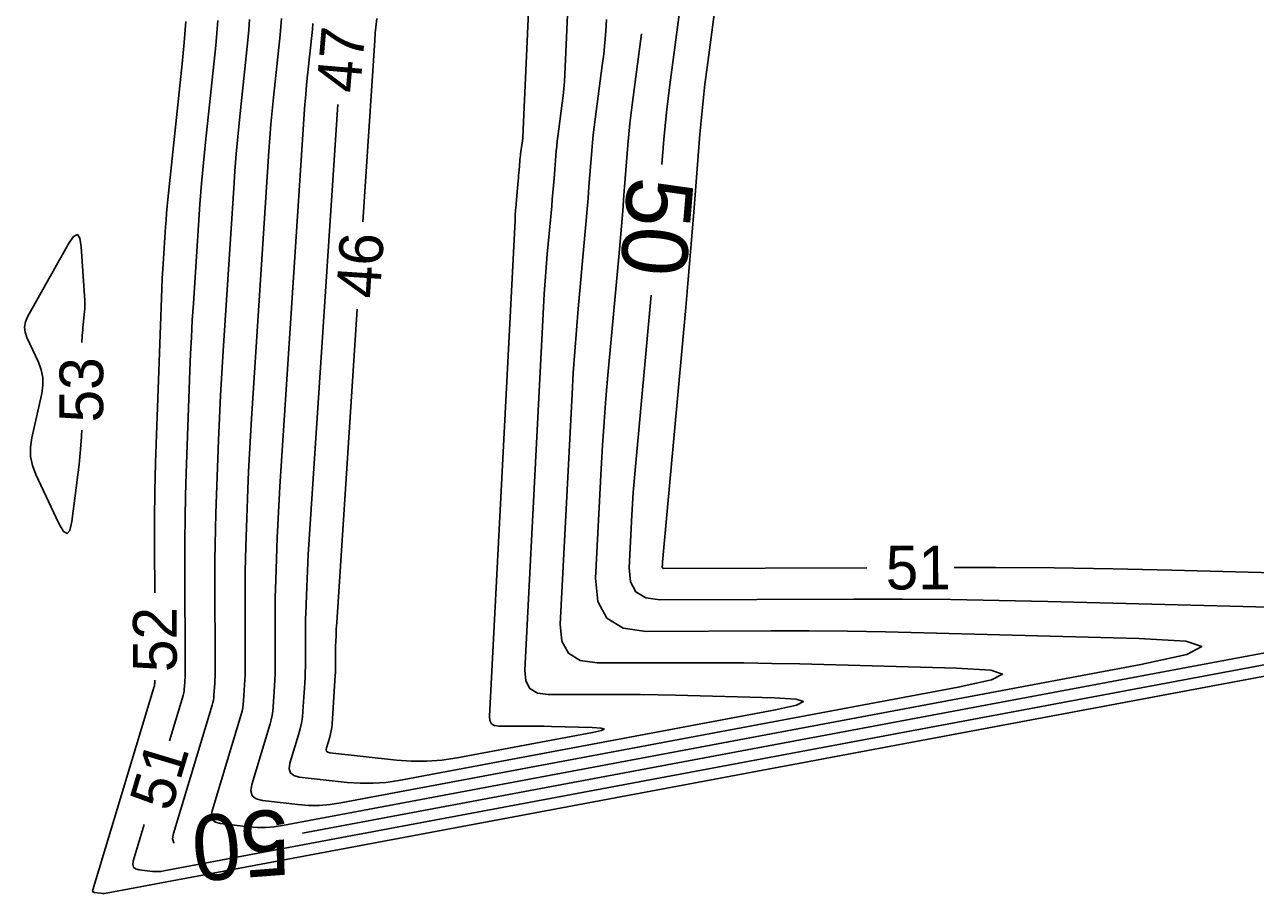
# Model space of a CAD drawing. Extents: x 2384780 to 2405861, y 547869 to 573706.
# Drawn here: x 2391869.8 to 2391926.1, y 552264 to 552303.7 of the extents above; entities that cross this region are included whole.
import ezdxf

# ---------------------------------------------------------------- set-up
doc = ezdxf.new("R2010")
doc.units = 0
doc.layers.add('Old_Level_60', color=7, linetype='Continuous')
doc.layers.add('Old_Level_61', color=7, linetype='Continuous')

msp = doc.modelspace()

# ---------------------------------------------------------------- linework, layer by layer
at = {"layer": 'Old_Level_60'}
for points in [[(2391883.7805, 552270.43925), (2391886.82225, 552270.10075), (2391887.519, 552270.049), (2391888.21375, 552270.049), (2391888.90675, 552270.10075), (2391889.59775, 552270.204), (2391895.797, 552271.3655), (2391896.1945, 552271.4545), (2391896.324, 552271.522), (2391896.1855, 552271.56825), (2391895.77875, 552271.593), (2391893.91675, 552271.64175), (2391893.58625, 552271.64925), (2391893.25575, 552271.65425), (2391892.925, 552271.65675), (2391892.5945, 552271.657), (2391891.51425, 552271.6535), (2391891.31325, 552271.68175), (2391891.173, 552271.768), (2391891.09375, 552271.91225), (2391891.07525, 552272.11425), (2391892.247, 552294.778), (2391892.2605, 552295.015), (2391892.27625, 552295.25175), (2391892.29425, 552295.4885), (2391892.3145, 552295.725), (2391892.3925, 552296.58075), (2391892.4035, 552296.7045), (2391892.41425, 552296.82825), (2391892.4245, 552296.952), (2391892.4345, 552297.076), (2391892.46675, 552297.48025), (2391892.474, 552297.567), (2391892.48275, 552297.6535), (2391892.4925, 552297.73975), (2391892.50325, 552297.826), (2391892.58225, 552298.42125), (2391892.59775, 552298.54875), (2391892.6105, 552298.67675), (2391892.6205, 552298.805), (2391892.6275, 552298.93325), (2391893.57325, 552320.14775)], [(2391882.3725, 552269.3315), (2391884.569, 552269.087), (2391885.16375, 552269.04275), (2391885.75675, 552269.04275), (2391886.34825, 552269.087), (2391886.938, 552269.17525), (2391904.15125, 552272.4), (2391905.116, 552272.61575), (2391905.43025, 552272.77975), (2391905.094, 552272.89175), (2391904.10725, 552272.952), (2391899.589, 552273.0705), (2391898.787, 552273.0885), (2391897.98475, 552273.10075), (2391897.1825, 552273.107), (2391896.38025, 552273.10725), (2391893.75925, 552273.099), (2391893.2715, 552273.1675), (2391892.93125, 552273.37675), (2391892.73875, 552273.72675), (2391892.694, 552274.21725), (2391893.55175, 552290.808), (2391893.58625, 552291.415), (2391893.6265, 552292.0215), (2391893.67275, 552292.6275), (2391893.72475, 552293.233), (2391893.92425, 552295.4245), (2391893.9525, 552295.74125), (2391893.98, 552296.05825), (2391894.0065, 552296.37525), (2391894.032, 552296.69225), (2391894.11425, 552297.72775), (2391894.13325, 552297.94975), (2391894.15525, 552298.171), (2391894.18025, 552298.39225), (2391894.208, 552298.613), (2391894.41025, 552300.137), (2391894.45, 552300.464), (2391894.4825, 552300.7915), (2391894.508, 552301.11975), (2391894.52625, 552301.4485), (2391895.25475, 552317.7955)], [(2391908.33, 552278.8985), (2391899.045, 552278.869), (2391899.0145, 552278.87325), (2391898.99325, 552278.8865), (2391898.98125, 552278.90825), (2391898.9785, 552278.939), (2391898.98425, 552279.0535), (2391898.98575, 552279.078), (2391898.98725, 552279.1025), (2391898.98925, 552279.127), (2391898.99125, 552279.1515), (2391900.051, 552290.7995), (2391900.1485, 552291.8885), (2391900.24275, 552292.97775), (2391900.334, 552294.0675), (2391900.422, 552295.15725), (2391900.7045, 552298.718), (2391900.77, 552299.48025), (2391900.8455, 552300.24175), (2391900.93125, 552301.002), (2391901.02675, 552301.76125), (2391901.99375, 552309.05)], [(2391881.57175, 552304.01), (2391881.54375, 552303.63525), (2391881.508, 552303.261), (2391881.2075, 552300.3985), (2391881.14625, 552299.785), (2391881.09075, 552299.17075), (2391881.0415, 552298.556), (2391880.9985, 552297.941), (2391880.2005, 552285.71025), (2391880.151, 552284.9075), (2391880.10725, 552284.1045), (2391880.069, 552283.301), (2391880.03675, 552282.4975), (2391879.94075, 552279.8715), (2391879.923, 552279.30875), (2391879.91075, 552278.746), (2391879.90425, 552278.18325), (2391879.90325, 552277.62025), (2391879.9135, 552274.446), (2391879.91225, 552274.22025), (2391879.90725, 552273.99475), (2391879.8985, 552273.76925), (2391879.8855, 552273.544), (2391879.8375, 552272.80825), (2391879.823, 552272.65125), (2391879.79925, 552272.496), (2391879.767, 552272.3425), (2391879.72575, 552272.19025), (2391878.3965, 552267.79), (2391878.361, 552267.5555), (2391878.414, 552267.37925), (2391878.55525, 552267.26125), (2391878.78475, 552267.20175)], [(2391875.775, 552277.75775), (2391875.76825, 552279.83925), (2391875.7705, 552281.1225), (2391875.7855, 552282.40575), (2391875.81325, 552283.68875), (2391875.85375, 552284.9715), (2391876.08225, 552291.21775), (2391876.10025, 552291.66725), (2391876.1215, 552292.11625), (2391876.146, 552292.56525), (2391876.17375, 552293.014), (2391876.26925, 552294.48), (2391876.2915, 552294.794), (2391876.3165, 552295.10775), (2391876.34475, 552295.42125), (2391876.376, 552295.7345), (2391877.0275, 552301.93725), (2391877.1195, 552302.906), (2391877.192, 552303.876)], [(2391878.65975, 552303.92025), (2391878.6165, 552303.3425), (2391878.56175, 552302.76575), (2391878.09825, 552298.35375), (2391878.00375, 552297.40775), (2391877.9185, 552296.46125), (2391877.8425, 552295.51375), (2391877.776, 552294.5655), (2391877.54225, 552290.982), (2391877.49475, 552290.21375), (2391877.453, 552289.4455), (2391877.4165, 552288.677), (2391877.38575, 552287.908), (2391877.2135, 552283.20275), (2391877.18175, 552282.19425), (2391877.15975, 552281.18575), (2391877.148, 552280.17725), (2391877.14625, 552279.16825), (2391877.163, 552274.06375), (2391877.16225, 552273.96275), (2391877.16, 552273.862), (2391877.156, 552273.76125), (2391877.1505, 552273.6605), (2391877.129, 552273.33175), (2391877.12225, 552273.2615), (2391877.11175, 552273.19225), (2391877.09725, 552273.1235), (2391877.079, 552273.0555)], [(2391883.00725, 552303.7815), (2391882.98125, 552303.5085), (2391882.762, 552301.421), (2391882.71725, 552300.9735), (2391882.677, 552300.5255), (2391882.641, 552300.07725), (2391882.6095, 552299.62875), (2391881.499, 552282.60525), (2391881.46275, 552282.01975), (2391881.43075, 552281.434), (2391881.40325, 552280.84825), (2391881.3795, 552280.262), (2391881.3095, 552278.347), (2391881.2965, 552277.9365), (2391881.28775, 552277.52625), (2391881.283, 552277.1155), (2391881.28225, 552276.705), (2391881.28875, 552274.637), (2391881.28725, 552274.349), (2391881.281, 552274.061), (2391881.2695, 552273.77325), (2391881.25325, 552273.48575), (2391881.192, 552272.5465), (2391881.17325, 552272.34625), (2391881.143, 552272.148), (2391881.10175, 552271.95175), (2391881.049, 552271.75775), (2391880.2145, 552268.99475), (2391880.16975, 552268.69875), (2391880.2365, 552268.4765), (2391880.4145, 552268.32775), (2391880.70425, 552268.2525)], [(2391880.70425, 552268.2525), (2391882.31575, 552268.07325), (2391882.8085, 552268.03675), (2391883.29975, 552268.0365), (2391883.78975, 552268.07325), (2391884.27825, 552268.14625), (2391912.5055, 552273.43475), (2391914.0375, 552273.77725), (2391914.5365, 552274.0375), (2391914.0025, 552274.2155), (2391912.43575, 552274.31125), (2391905.2615, 552274.499), (2391903.98775, 552274.52775), (2391902.714, 552274.547), (2391901.44025, 552274.557), (2391900.16625, 552274.55775), (2391896.00425, 552274.5445), (2391895.22975, 552274.65325), (2391894.68975, 552274.9855), (2391894.384, 552275.541), (2391894.31275, 552276.32), (2391894.85675, 552286.83825), (2391894.912, 552287.815), (2391894.97675, 552288.791), (2391895.051, 552289.76625), (2391895.135, 552290.741), (2391895.45575, 552294.26825), (2391895.5015, 552294.77825), (2391895.54575, 552295.28825), (2391895.58825, 552295.79825), (2391895.6295, 552296.3085), (2391895.76175, 552297.97525), (2391895.7925, 552298.33225), (2391895.82775, 552298.68875), (2391895.868, 552299.04475), (2391895.91275, 552299.40025), (2391896.238, 552301.853), (2391896.302, 552302.379), (2391896.3545, 552302.90625), (2391896.3955, 552303.4345), (2391896.42475, 552303.9635)], [(2391885.92775, 552304.00375), (2391885.87125, 552303.466), (2391885.85975, 552303.3505), (2391885.84925, 552303.23525), (2391885.84, 552303.11975), (2391885.832, 552303.004), (2391885.291, 552294.71275)], [(2391878.78475, 552267.20175), (2391880.0625, 552267.0595), (2391880.45325, 552267.0305), (2391880.84275, 552267.0305), (2391881.231, 552267.0595), (2391881.6185, 552267.1175), (2391920.86, 552274.46925), (2391922.959, 552274.93875), (2391923.6425, 552275.29525), (2391922.911, 552275.53925), (2391920.76425, 552275.67025), (2391910.93375, 552275.92775), (2391909.1885, 552275.967), (2391907.44325, 552275.9935), (2391905.69775, 552276.00725), (2391903.952, 552276.008), (2391898.2495, 552275.99), (2391897.188, 552276.139), (2391896.448, 552276.59425), (2391896.02925, 552277.3555), (2391895.9315, 552278.42275), (2391896.19, 552283.4205), (2391896.2505, 552284.491), (2391896.32175, 552285.561), (2391896.403, 552286.63), (2391896.495, 552287.69825), (2391896.9875, 552293.112), (2391897.0505, 552293.815), (2391897.11125, 552294.518), (2391897.17025, 552295.22125), (2391897.227, 552295.92475), (2391897.40925, 552298.22275), (2391897.45175, 552298.715), (2391897.5005, 552299.2065), (2391897.55575, 552299.69725), (2391897.6175, 552300.18725), (2391898.03175, 552303.3105)], [(2391884.14, 552300.08), (2391882.79725, 552279.50025), (2391882.77475, 552279.132), (2391882.7545, 552278.76375), (2391882.73725, 552278.39525), (2391882.72225, 552278.02675), (2391882.67825, 552276.8225), (2391882.67025, 552276.56425), (2391882.6645, 552276.30625), (2391882.6615, 552276.048), (2391882.661, 552275.79), (2391882.66475, 552274.626), (2391882.6635, 552274.3765), (2391882.658, 552274.12725), (2391882.648, 552273.87825), (2391882.634, 552273.62925), (2391882.55025, 552272.34525), (2391882.5245, 552272.0715), (2391882.4835, 552271.8005), (2391882.42675, 552271.5325), (2391882.35475, 552271.267), (2391881.95925, 552269.9575), (2391881.9215, 552269.708), (2391881.97775, 552269.52025), (2391882.12825, 552269.39475), (2391882.3725, 552269.3315)], [(2391872.44425, 552289.1875), (2391872.46475, 552289.52125), (2391872.47275, 552289.646), (2391872.48225, 552289.7705), (2391872.493, 552289.89525), (2391872.50475, 552290.0195), (2391872.564, 552290.6115), (2391872.574, 552290.73825), (2391872.579, 552290.86525), (2391872.5785, 552290.99225), (2391872.573, 552291.1195), (2391872.41625, 552293.568), (2391872.35475, 552293.96975), (2391872.23725, 552294.12575), (2391872.064, 552294.036), (2391871.835, 552293.70025), (2391869.9655, 552290.36525), (2391869.866, 552290.1325), (2391869.827, 552289.89725), (2391869.84825, 552289.66), (2391869.9305, 552289.42025)], [(2391885.0305, 552290.72125), (2391884.09575, 552276.395), (2391884.0865, 552276.24425), (2391884.07825, 552276.09325), (2391884.07125, 552275.94225), (2391884.065, 552275.79125), (2391884.047, 552275.29775), (2391884.04375, 552275.192), (2391884.0415, 552275.08625), (2391884.04025, 552274.9805), (2391884.04, 552274.87475), (2391884.0415, 552274.39775), (2391884.041, 552274.2955), (2391884.03875, 552274.1935), (2391884.03475, 552274.0915), (2391884.029, 552273.9895), (2391883.883, 552271.7535), (2391883.86875, 552271.6005), (2391883.84575, 552271.44925), (2391883.814, 552271.29925), (2391883.774, 552271.15125), (2391883.6285, 552270.6695), (2391883.6145, 552270.57775), (2391883.63525, 552270.50875), (2391883.6905, 552270.4625), (2391883.7805, 552270.43925)], [(2391869.9305, 552289.42025), (2391870.4545, 552288.29675), (2391870.5845, 552287.9495), (2391870.6535, 552287.5955), (2391870.66175, 552287.23525), (2391870.609, 552286.86825), (2391870.1525, 552284.8355), (2391870.09075, 552284.404), (2391870.101, 552283.98025), (2391870.1835, 552283.56475), (2391870.33775, 552283.157), (2391871.39425, 552280.91625), (2391871.601, 552280.56175), (2391871.768, 552280.45925), (2391871.89525, 552280.60825), (2391871.983, 552281.00875), (2391872.31975, 552283.6225), (2391872.3405, 552283.7945), (2391872.35875, 552283.967), (2391872.37425, 552284.13975), (2391872.38725, 552284.3125), (2391872.42475, 552284.878), (2391872.43175, 552284.99925), (2391872.43625, 552285.1205), (2391872.4375, 552285.1885)], [(2391944.0945, 552279.791), (2391949.2555, 552279.656), (2391951.824, 552279.499), (2391952.6995, 552279.20725), (2391951.88125, 552278.7805), (2391949.37, 552278.21875), (2391873.63925, 552264.03075), (2391873.5555, 552264.01825), (2391873.4715, 552264.01175), (2391873.38725, 552264.01175), (2391873.303, 552264.01825), (2391873.02675, 552264.04875), (2391872.97725, 552264.06175), (2391872.94675, 552264.08725), (2391872.93525, 552264.12525), (2391872.943, 552264.176), (2391875.74875, 552273.466), (2391875.759, 552273.503), (2391875.76675, 552273.5405), (2391875.7725, 552273.57825), (2391875.776, 552273.6165), (2391875.78425, 552273.74175), (2391875.78525, 552273.75775)], [(2391875.297, 552267.156), (2391874.7935, 552265.4885), (2391874.76925, 552265.3285), (2391874.80525, 552265.2085), (2391874.9015, 552265.128), (2391875.05825, 552265.08725), (2391875.66825, 552265.0195), (2391875.79875, 552265.00975), (2391875.92875, 552265.00975), (2391876.05875, 552265.0195), (2391876.188, 552265.03875), (2391937.56875, 552276.5385), (2391940.80175, 552277.2615), (2391941.855, 552277.811), (2391940.72825, 552278.18675), (2391937.42125, 552278.3885), (2391922.2785, 552278.785), (2391919.59, 552278.8455), (2391916.9015, 552278.8865), (2391914.21275, 552278.9075), (2391912.33, 552278.90825)], [(2391877.079, 552273.0555), (2391876.4535, 552270.985)]]:
    msp.add_lwpolyline(points, dxfattribs=at)
at = {"layer": 'Old_Level_61'}
for points in [[(2391898.967, 552297.337), (2391899.057, 552298.47025), (2391899.11075, 552299.09775), (2391899.173, 552299.724), (2391899.2435, 552300.3495), (2391899.322, 552300.97425), (2391899.9475, 552305.68875)], [(2391880.11575, 552303.965), (2391880.08, 552303.48875), (2391880.035, 552303.01325), (2391879.653, 552299.376), (2391879.575, 552298.59625), (2391879.50475, 552297.816), (2391879.442, 552297.035), (2391879.38725, 552296.25325), (2391878.902, 552288.8155), (2391878.839, 552287.79525), (2391878.7835, 552286.77475), (2391878.735, 552285.754), (2391878.694, 552284.73275), (2391878.572, 552281.39625), (2391878.5495, 552280.68125), (2391878.534, 552279.966), (2391878.5255, 552279.25075), (2391878.52425, 552278.53525), (2391878.53825, 552274.25475), (2391878.53725, 552274.0915), (2391878.53375, 552273.92825), (2391878.52725, 552273.76525), (2391878.518, 552273.60225), (2391878.48325, 552273.07), (2391878.47275, 552272.9565), (2391878.4555, 552272.84425), (2391878.43225, 552272.733), (2391878.40225, 552272.623), (2391876.629, 552266.75225), (2391876.59175, 552266.50475), (2391876.6475, 552266.31875), (2391876.65225, 552266.31475)], [(2391882.5265, 552266.757), (2391929.21425, 552275.50375), (2391931.88025, 552276.10025), (2391932.74875, 552276.55325), (2391931.8195, 552276.863), (2391929.09275, 552277.0295), (2391916.606, 552277.3565), (2391914.38925, 552277.40625), (2391912.1725, 552277.44), (2391909.95525, 552277.45725), (2391907.738, 552277.4585), (2391898.86425, 552277.43025), (2391898.224, 552277.52), (2391897.7775, 552277.79475), (2391897.525, 552278.25375), (2391897.46625, 552278.8975), (2391897.5905, 552281.302), (2391897.61975, 552281.817), (2391897.65375, 552282.33175), (2391897.693, 552282.846), (2391897.73725, 552283.36), (2391898.465, 552291.35825)]]:
    msp.add_lwpolyline(points, dxfattribs=at)

# ---------------------------------------------------------------- texts
at = {"layer": 'Old_Level_60'}
for s, rotation, p in [('47', 85.109081, (2391885.15475, 552300.562)), ('46', 86.267042, (2391886.06225, 552291.17475)), ('53', 89.903714, (2391873.41825, 552285.54125)), ('51', 0.13985, (2391909.19875, 552277.90225)), ('52', 90.146597, (2391876.7855, 552274.1305)), ('51', 73.193642, (2391876.50475, 552267.696))]:
    msp.add_text(s, height=2, rotation=rotation, dxfattribs=at).set_placement(p)
at = {"layer": 'Old_Level_61'}
for rotation, p in [(265.199667, (2391897.43, 552296.826)), (184.304633, (2391881.8205, 552267.8775))]:
    msp.add_text('50', height=3, rotation=rotation, dxfattribs=at).set_placement(p)

doc.saveas('drawing.dxf')
